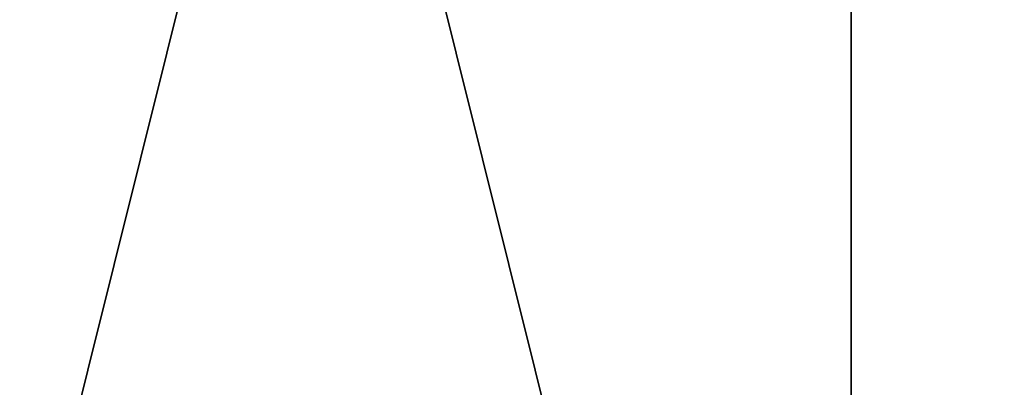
# Model space of a CAD drawing. Extents: x 0.04 to 8.7, y -7.15 to 0.
# Tile 424 of 464: x 6.65 to 7.08, y -1.34 to -1.18. Entities that reach past the tile are written whole.
import ezdxf

# ---------------------------------------------------------------- set-up
doc = ezdxf.new("R2010")
doc.units = 0
doc.header["$MEASUREMENT"] = 0
doc.layers.get('0').update_dxf_attribs({"linetype": 'CONTINUOUS'})

# ---------------------------------------------------------------- blocks, each defined once
blk = doc.blocks.new('ACE_M_STL')
at = {"color": 0}
for p, q in [((7.01038, -1.88976, 3.43578), (7.01038, 0, 3.43578)), ((7.01038, -1.88976, 3.43578), (7.01038, 0, 3.43578)), ((7.01038, -1.88976, -3.43578), (7.01038, 0, -3.43578)), ((7.01038, -1.88976, -3.43578), (7.01038, 0, -3.43578))]:
    blk.add_line(p, q, dxfattribs=at)
mesh = blk.add_polyface(dxfattribs=at)
corners = [(7.01038, -1.88976, 3.43578), (6.53937, 0, 3.7505), (6.53937, -1.88976, 3.7505), (7.01038, 0, 3.43578)]
mesh.append_faces([[corners[k] for k in face] for face in [(0, 1, 2), (1, 0, 3)]], dxfattribs={"vtx0": -1, "color": 0})
mesh = blk.add_polyface(dxfattribs=at)
corners = [(7.01038, 0, -3.43578), (6.53937, -1.88976, -3.7505), (6.53937, 0, -3.7505), (7.01038, -1.88976, -3.43578)]
mesh.append_faces([[corners[k] for k in face] for face in [(0, 1, 2), (1, 0, 3)]], dxfattribs={"vtx0": -1, "color": 0})
mesh = blk.add_polyface(dxfattribs=at)
corners = [(7.43629, -1.88976, 3.06227), (7.01038, 0, 3.43578), (7.01038, -1.88976, 3.43578), (7.43629, 0, 3.06227)]
mesh.append_faces([[corners[k] for k in face] for face in [(0, 1, 2), (1, 0, 3)]], dxfattribs={"vtx0": -1, "color": 0})
mesh = blk.add_polyface(dxfattribs=at)
corners = [(7.43629, 0, -3.06227), (7.01038, -1.88976, -3.43578), (7.01038, 0, -3.43578), (7.43629, -1.88976, -3.06227)]
mesh.append_faces([[corners[k] for k in face] for face in [(0, 1, 2), (1, 0, 3)]], dxfattribs={"vtx0": -1, "color": 0})

msp = doc.modelspace()

# ---------------------------------------------------------------- block references
at = {"color": 0}
msp.add_blockref('ACE_M_STL', (0, 0), dxfattribs=at)

doc.saveas('drawing.dxf')
